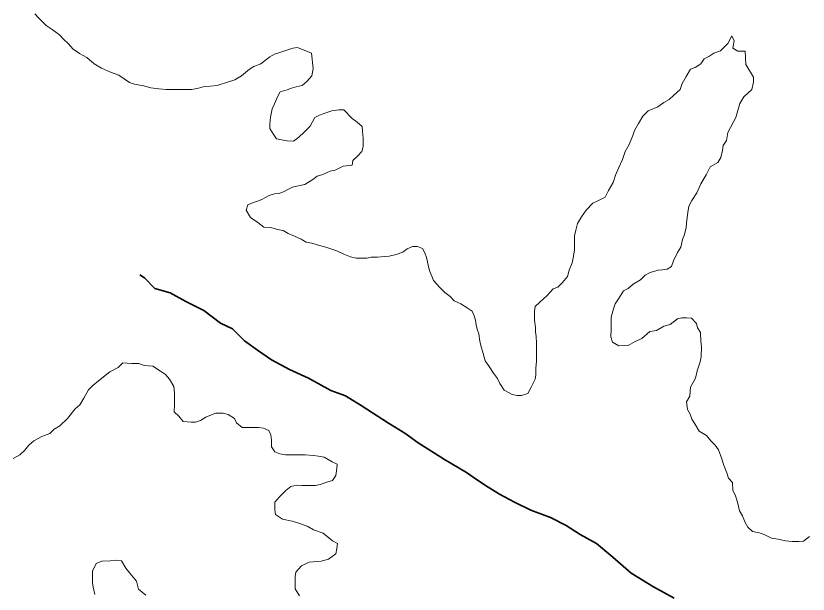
# Model space of a CAD drawing. Extents: x -1643653 to 4543381, y 1624270 to 13878484.
# Drawn here: x 588518 to 589223, y 8908195 to 8908709 of the extents above; entities that cross this region are included whole.
import ezdxf

# ---------------------------------------------------------------- set-up
doc = ezdxf.new("R2010")
doc.units = 0
doc.header["$LTSCALE"] = 200
doc.linetypes.add('LONG_DASH_SHORT_DASH', pattern=[9.9, 6, -1.2, 1.5, -1.2])
doc.layers.add('1', color=7, linetype='Continuous', lineweight=13)
doc.layers.add('6', color=7, linetype='Continuous', lineweight=13)

msp = doc.modelspace()

# ---------------------------------------------------------------- linework, layer by layer
at = {"layer": '1', "lineweight": 25}
msp.add_spline([(814781, 9009175.5), (814787.2, 9009173.4), (814796.9, 9009173.4), (814799.4, 9009172.4), (814805.1, 9009174.5), (814805.6, 9009176.5), (814811.7, 9009179.5), (814811.7, 9009179.5), (814801.5, 9009181), (814790.7, 9009181.5), (814784.1, 9009183.1), (814777.4, 9009185.1), (814778.4, 9009175.5)], degree=3, dxfattribs=at)
at = {"layer": '6'}
for points in [[(588781.3, 8908675.8), (588768.9, 8908680.9), (588764.8, 8908680.4), (588760.3, 8908679), (588753.3, 8908676.5), (588748.3, 8908675.1), (588744.3, 8908672.6), (588740.3, 8908669.6), (588736.2, 8908666.6), (588730.2, 8908664.2), (588726.2, 8908661.7), (588719.1, 8908655.7), (588713.1, 8908652.2), (588706.6, 8908650.3), (588697.6, 8908647.3), (588685.1, 8908645.9), (588681, 8908644.9), (588675, 8908643.5), (588668, 8908643.5), (588662, 8908643.6), (588656, 8908643.6), (588652, 8908643.6), (588645.5, 8908644.2), (588638.5, 8908645.2), (588632, 8908646.8), (588624.1, 8908648.3), (588619.6, 8908649.9), (588610.1, 8908656.4), (588602.6, 8908659), (588594.6, 8908662.6), (588588.2, 8908666.6), (588581.7, 8908672.2), (588575.2, 8908675.7), (588569.3, 8908679.7), (588565.3, 8908684.3), (588560.8, 8908688.3), (588557.3, 8908692.3), (588550.9, 8908696.9), (588545.4, 8908700.4), (588539, 8908707), (588535.5, 8908711)], [(589167.4, 8908665.8), (589167, 8908677.8), (589160.5, 8908677.8), (589156, 8908680.4), (589157.1, 8908686.9), (589155.1, 8908691.4), (589151.6, 8908684.4), (589145, 8908677.9), (589139, 8908676), (589134.5, 8908673), (589130.4, 8908671), (589127.4, 8908666.5), (589122.4, 8908663.1), (589118.4, 8908661.6), (589114.3, 8908655.1), (589110.8, 8908649.1), (589109.2, 8908643.6), (589103.2, 8908638.2), (589099.2, 8908634.7), (589094.6, 8908632.2), (589089.1, 8908628.2), (589080.6, 8908624.8), (589076, 8908619.8), (589072, 8908613.3), (589068.4, 8908607.3), (589066.9, 8908602.8), (589063.8, 8908594.8), (589060.3, 8908588.4), (589057.7, 8908581.4), (589054.7, 8908574.4), (589051.6, 8908567.4), (589049.6, 8908560.9), (589045.5, 8908553.9), (589042.5, 8908547.9), (589035.4, 8908544.5), (589031.4, 8908542.5), (589025.4, 8908536.5), (589021.3, 8908530.5), (589017.8, 8908524.6), (589016.2, 8908518.6), (589015.2, 8908513.6), (589015.2, 8908507.6), (589015.1, 8908501), (589014, 8908494), (589013, 8908489.5), (589010.5, 8908483.1), (589008.9, 8908477.6), (589004.4, 8908472.1), (589000.3, 8908468.1), (588996.3, 8908466.6), (588990.8, 8908460.7), (588984.2, 8908454.7), (588980.2, 8908450.7), (588979.7, 8908446.7), (588979.6, 8908442.7), (588979.6, 8908438.7), (588980.6, 8908432.2), (588980.5, 8908428.2), (588981, 8908424.2), (588981.5, 8908418.2), (588981.4, 8908413.6), (588981.4, 8908407.1), (588981.3, 8908402.1), (588980.8, 8908396.1), (588980.7, 8908390.1), (588980.2, 8908386.1), (588976.7, 8908379.1), (588973.6, 8908373.6), (588968.1, 8908371.7), (588964.1, 8908371.7), (588959.6, 8908372.7), (588952.6, 8908376.3), (588948.7, 8908382.3), (588946.7, 8908386.8), (588943.2, 8908391.4), (588938.8, 8908398.4), (588935.8, 8908402.4), (588933.9, 8908408.9), (588931.9, 8908416), (588930.9, 8908420), (588930, 8908426.5), (588928.5, 8908430.5), (588927.6, 8908434.5), (588927.1, 8908438.5), (588926.1, 8908442.6), (588924.1, 8908446.6), (588919.7, 8908449.6), (588914.2, 8908453.1), (588908.2, 8908455.7), (588904.7, 8908459.7), (588899.8, 8908463.2), (588895.3, 8908467.8), (588889.8, 8908473.8), (588888.4, 8908477.8), (588886.4, 8908481.9), (588885.4, 8908485.9), (588884.5, 8908490.4), (588883.5, 8908494.4), (588882, 8908498.4), (588880.1, 8908502.4), (588875.6, 8908504)], [(588875.6, 8908504), (588871.1, 8908504), (588866.5, 8908502), (588862.5, 8908499.1), (588856.5, 8908497.1), (588850.5, 8908495.6), (588846.5, 8908495.2), (588840, 8908494.7), (588834.5, 8908494.7), (588830.5, 8908493.8), (588825, 8908493.8), (588821, 8908493.8), (588816, 8908494.8), (588810, 8908497.4), (588804.5, 8908499.9), (588798.5, 8908502), (588794, 8908503.5), (588788.5, 8908505.1), (588781.5, 8908507.1), (588776.6, 8908508.1), (588772.1, 8908510.7), (588766.1, 8908513.2), (588760.6, 8908515.8), (588756.1, 8908518.3), (588751.1, 8908519.3), (588745.1, 8908520.9), (588739.1, 8908521.4), (588733.7, 8908525.4), (588727.2, 8908530), (588723.2, 8908536.5), (588724.8, 8908541), (588728.8, 8908543), (588733.3, 8908544.5), (588737.3, 8908545.9), (588743.8, 8908549.4), (588748.4, 8908550.9), (588752.4, 8908551.3), (588756.4, 8908552.8), (588760.4, 8908554.8), (588764.4, 8908556.8), (588768.4, 8908557.8), (588775.4, 8908559.2), (588782.5, 8908563.7), (588786.5, 8908566.7), (588791.5, 8908568.1), (588798, 8908571.1), (588802.5, 8908572.1), (588809.6, 8908575.5), (588817.6, 8908576.5), (588818.1, 8908580.5), (588822.2, 8908584.4), (588826.2, 8908588.4), (588827.2, 8908592.9), (588827.3, 8908600.4), (588826.8, 8908606.4), (588826.3, 8908610.9), (588821.9, 8908614.5), (588817.4, 8908618), (588810, 8908625.6), (588805.5, 8908625.6), (588799.4, 8908624.6), (588794.9, 8908623.2), (588788.4, 8908620.7), (588784.4, 8908618.7), (588780.3, 8908611.2), (588774.8, 8908605.8), (588770.2, 8908601.3), (588765.2, 8908597.8), (588759.7, 8908597.9), (588754.7, 8908598.9), (588750.2, 8908599.9), (588746.8, 8908605), (588744.3, 8908609), (588744.3, 8908613), (588744.9, 8908619), (588746.4, 8908626.5), (588748.5, 8908631), (588751, 8908637), (588753.6, 8908641.5), (588759.6, 8908643.4), (588763.6, 8908644.9), (588767.6, 8908645.9), (588773.1, 8908647.3), (588777.1, 8908650.8), (588781.7, 8908655.8), (588782.7, 8908662.3), (588781.3, 8908675.8)], [(589093.5, 8908483.5), (589097.5, 8908484), (589101.5, 8908486.4), (589103.1, 8908491.4), (589106.6, 8908498.9), (589109.7, 8908503.4), (589111.2, 8908510.4), (589112.8, 8908514.9), (589114.3, 8908520.9), (589114.8, 8908524.9), (589115.4, 8908529.9), (589115.9, 8908534.4), (589116.9, 8908539.9), (589119.5, 8908544.9), (589124, 8908551.9), (589127.6, 8908559.9), (589132.2, 8908567.9), (589135.7, 8908574.8), (589142.7, 8908578.8), (589145.3, 8908583.3), (589146.8, 8908589.3), (589147.4, 8908593.8), (589150.4, 8908598.3), (589151.5, 8908605.3), (589158.6, 8908618.8), (589162.2, 8908631.3), (589165.7, 8908637.2), (589172.8, 8908643.7), (589174.3, 8908650.2), (589174.3, 8908654.7), (589167.4, 8908665.8)], [(589224.2, 8908246.3), (589218.7, 8908242.3), (589214.7, 8908241.9), (589208.7, 8908241.9), (589202.7, 8908242.4), (589196.2, 8908244), (589190.2, 8908245), (589183.8, 8908248.1), (589179.3, 8908249.6), (589173.3, 8908250.7), (589169.3, 8908254.7), (589166.8, 8908258.7), (589164.4, 8908264.7), (589161.9, 8908269.2), (589160, 8908276.8), (589158, 8908283.3), (589156, 8908287.3), (589155.6, 8908294.3), (589152.1, 8908298.3), (589150.7, 8908302.9), (589147.7, 8908310.4), (589146.2, 8908315.4), (589143.3, 8908323.4), (589140.3, 8908327.5), (589136.4, 8908331.5), (589132.4, 8908336), (589125.9, 8908340.1), (589122, 8908346.6), (589119.5, 8908350.6), (589118, 8908355.2), (589115.6, 8908359.2), (589114.6, 8908366.2), (589117.7, 8908371.2), (589118.2, 8908379.2), (589122.8, 8908387.2), (589124.3, 8908393.7), (589126.9, 8908401.7), (589127.9, 8908406.2), (589128, 8908415.2), (589127.5, 8908419.7), (589127.1, 8908427.7), (589124.6, 8908431.7), (589123.7, 8908435.7), (589119.2, 8908440.3), (589114.7, 8908440.8), (589110.7, 8908440.8), (589106.7, 8908439.8), (589100.1, 8908434.9), (589094.6, 8908433.4), (589088.1, 8908429.5), (589082.1, 8908428.5), (589075, 8908422.5), (589069, 8908419.6), (589063, 8908416.1), (589054.5, 8908415.7), (589049, 8908419.2), (589047.5, 8908423.7), (589047.6, 8908430.7), (589047.6, 8908437.2), (589047.7, 8908441.2), (589049.7, 8908448.7), (589051.2, 8908453.2), (589054.3, 8908457.7), (589058.8, 8908464.7), (589062.9, 8908466.7), (589067.4, 8908470.7), (589073.9, 8908474.6), (589078, 8908478.6), (589082.5, 8908481.1), (589089.5, 8908483), (589093.5, 8908483.5)], [(588516, 8908315.6), (588522, 8908319.1), (588526.5, 8908323), (588530.1, 8908327.5), (588534.6, 8908331.5), (588541.6, 8908335.4), (588548.7, 8908337.9), (588552.7, 8908341.9), (588557.7, 8908344.8), (588564.3, 8908351.3), (588571.3, 8908359.8), (588575.4, 8908363.3), (588578.9, 8908369.2), (588583, 8908376.7), (588587, 8908380.7), (588592, 8908384.7), (588602.1, 8908392.6), (588609.6, 8908396.6), (588613.7, 8908400.6), (588621.2, 8908400), (588627.7, 8908400), (588632.7, 8908398.4), (588640.2, 8908397.9), (588647.1, 8908393.3), (588651.6, 8908390.3), (588655.1, 8908386.3), (588659, 8908379.7), (588659.5, 8908374.2), (588659.4, 8908369.7), (588659.4, 8908363.7), (588659.3, 8908357.2), (588663.3, 8908353.2), (588667.3, 8908348.6), (588674.3, 8908348.1), (588678.3, 8908348.1), (588682.8, 8908349.5), (588687.3, 8908352.5), (588692.3, 8908354.5), (588696.3, 8908355.9), (588702.9, 8908355.9), (588707.3, 8908354.9), (588712.8, 8908351.3), (588714.8, 8908347.3), (588719.8, 8908343.3), (588724.3, 8908343.2), (588730.3, 8908343.2), (588734.3, 8908343.2), (588738.8, 8908342.7), (588743.3, 8908340.6), (588745.2, 8908336.6), (588745.7, 8908332.1), (588745.7, 8908326.1), (588748.6, 8908321.6), (588753.1, 8908320), (588758.1, 8908319), (588762.1, 8908319), (588768.6, 8908318.9), (588775.6, 8908318.9), (588783.1, 8908318.3), (588787.6, 8908317.8), (588792.6, 8908316.8), (588799.6, 8908312.7), (588804.1, 8908310.7), (588804, 8908306.7), (588803, 8908300.7), (588799.9, 8908296.2), (588794.9, 8908294.7), (588788.9, 8908292.7), (588784.9, 8908291.8), (588779.4, 8908291.8), (588772.9, 8908291.8), (588768.4, 8908291.9), (588762.9, 8908290.9), (588758.4, 8908287.4), (588752.8, 8908281.5), (588748.8, 8908277), (588748.7, 8908270), (588749.2, 8908266), (588755.7, 8908261.9), (588764.2, 8908259.9), (588771.1, 8908257.8), (588778.1, 8908255.3), (588783.1, 8908252.2), (588791.6, 8908249.2), (588800, 8908242.6), (588804.5, 8908240.1), (588804, 8908235.6), (588803, 8908231.1), (588796.4, 8908226.1), (588789.9, 8908224.6), (588779.4, 8908223.7), (588772.4, 8908220.2), (588767.3, 8908214.8), (588766.8, 8908210.8), (588766.7, 8908205.3)], [(588634.1, 8908194.1), (588627.6, 8908199.7), (588625.7, 8908206.7), (588619.7, 8908213.8), (588616.3, 8908218.3), (588612.3, 8908224.8), (588606.8, 8908225.3), (588602.3, 8908224.9), (588594.8, 8908224.4), (588589.8, 8908222.5), (588586.7, 8908215.5), (588586.7, 8908210), (588586.7, 8908205.5), (588587.1, 8908201.4), (588588.6, 8908194.9)], [(588766.7, 8908205.3), (588766.7, 8908199.8), (588770.7, 8908193.7)]]:
    msp.add_lwpolyline(points, dxfattribs=at)
at = {"layer": '6', "linetype": 'LONG_DASH_SHORT_DASH', "lineweight": 35}
for points in [[(588655.7, 8908462.8), (588642.2, 8908466.9), (588632.8, 8908476.4), (588628.7, 8908478.9)], [(589103.9, 8908191.7), (589085.4, 8908201.8), (589065.5, 8908213.9), (589049.1, 8908228), (589034.7, 8908240.1), (589020.2, 8908248.2), (589007.8, 8908256.3), (588993.8, 8908263.3), (588976.4, 8908269.9), (588961.9, 8908277), (588948.5, 8908284.1), (588936, 8908291.7), (588925.1, 8908299.2), (588919.1, 8908303.3), (588899.7, 8908314.9), (588876.3, 8908329.5), (588864.3, 8908338.1), (588849.9, 8908347.2), (588825.5, 8908362.8), (588811.6, 8908371.4), (588798.6, 8908376), (588778.7, 8908387.1), (588761.7, 8908394.7), (588745.8, 8908403.3), (588733.3, 8908411.9), (588721.9, 8908420.4), (588711, 8908431), (588700.5, 8908436.1), (588685.6, 8908447.1), (588669.6, 8908455.2), (588655.7, 8908462.8)]]:
    msp.add_lwpolyline(points, dxfattribs=at)

doc.saveas('drawing.dxf')
